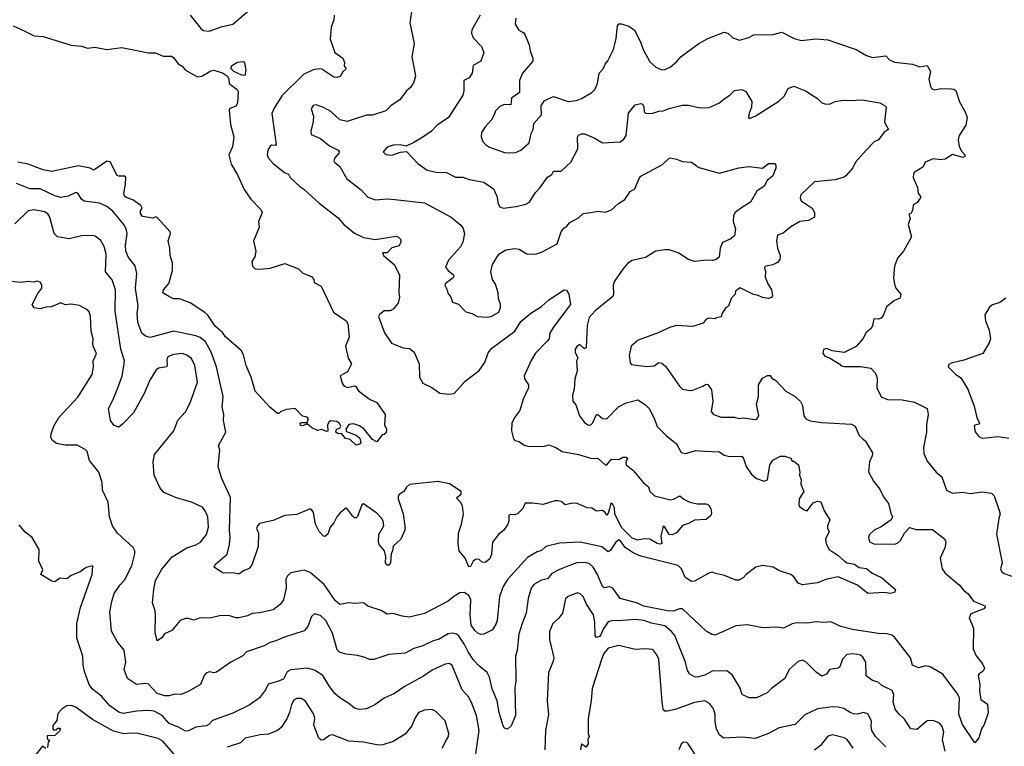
# Model space of a CAD drawing. Extents: x 1678431 to 1860718, y 384618 to 522882.
# Tile 372 of 473: x 1794748 to 1801384, y 427668 to 432565. Entities that reach past the tile are written whole.
import ezdxf

# ---------------------------------------------------------------- set-up
doc = ezdxf.new("R2010")
doc.units = 0

msp = doc.modelspace()

# ---------------------------------------------------------------- linework, layer by layer
at = {"layer": '0CON10XD'}
for points in [[(1795897.5, 432595), (1795968.6, 432505), (1795986.5, 432493.5), (1796025, 432487.1), (1796105, 432517.5), (1796185, 432535.7), (1796325, 432655.8)], [(1796866.7, 432595), (1796866, 432565), (1796846, 432515), (1796841.2, 432435), (1796872, 432345), (1796926.2, 432305), (1796936.1, 432276.1), (1796933.6, 432253.6), (1796947.5, 432235), (1796926, 432214), (1796907, 432183), (1796885, 432176.2), (1796865, 432178.8), (1796785, 432232.5), (1796765, 432234.5), (1796725, 432226.2), (1796661.5, 432195), (1796516.5, 432055), (1796465, 431973.8), (1796447.2, 431932.8), (1796476.1, 431723.9), (1796472.5, 431717.5), (1796445, 431718.8), (1796435, 431713.3), (1796420, 431685), (1796415.7, 431655), (1796422.9, 431635), (1796455, 431597.1), (1796532.5, 431535), (1796560, 431525), (1796570.6, 431500.6), (1796635, 431440), (1796662.7, 431422.7), (1796765, 431328), (1796895, 431229.4), (1796932.5, 431185), (1797005, 431126.1), (1797065, 431097.5), (1797144.2, 431084.2), (1797285, 431105.8), (1797300.5, 431100.5), (1797313.8, 431085), (1797317.5, 431065), (1797305, 431042), (1797255, 431026.7), (1797225, 430993.3), (1797192.5, 430995), (1797200, 430975), (1797271.4, 430915), (1797308, 430845), (1797302.5, 430725), (1797307.5, 430695), (1797299.2, 430655), (1797265, 430613.3), (1797245, 430603.3), (1797205, 430603.8), (1797172.3, 430577.7), (1797166.7, 430565), (1797205.5, 430455.5), (1797254.4, 430384.4), (1797333.2, 430353.2), (1797375, 430350), (1797407.5, 430325), (1797440.6, 430245), (1797441.8, 430155), (1797464.8, 430114.8), (1797525, 430086.7), (1797578.6, 430048.6), (1797641.3, 430041.3), (1797675, 430045.3), (1797750, 430130), (1797845, 430201.9), (1797882.8, 430255), (1797905, 430320), (1797929.1, 430350.9), (1798084.3, 430465), (1798125, 430531.4), (1798191.9, 430588.1), (1798265, 430632), (1798315, 430677.1), (1798417.5, 430745), (1798432.7, 430742.7), (1798448.6, 430715), (1798460.5, 430645), (1798350.1, 430499.9), (1798321.9, 430455), (1798316.5, 430415), (1798302.2, 430397.8), (1798225, 430316.9), (1798195, 430269.2), (1798147.5, 430165), (1798150, 430145), (1798176, 430105), (1798177.5, 430085), (1798141.3, 430008.7), (1798118.7, 429931.3), (1798081.8, 429885), (1798063.8, 429845), (1798061.5, 429795), (1798075, 429740), (1798085, 429728.6), (1798115, 429723.5), (1798148.8, 429698.8), (1798182.1, 429687.9), (1798285, 429691.4), (1798315, 429699.2), (1798361.2, 429681.2), (1798405, 429654.2), (1798515, 429635.4), (1798605, 429607.1), (1798645, 429610.6), (1798695, 429563.8), (1798705, 429566.2), (1798735.7, 429604.3), (1798785, 429601.9), (1798814, 429616), (1798835, 429615.8), (1798843.8, 429605), (1798832, 429585), (1798836, 429565), (1798880.3, 429530.3), (1798895, 429510.4)], [(1797391.2, 432635), (1797376.2, 432545), (1797407.5, 432405), (1797391.2, 432315), (1797415.8, 432185.8), (1797404.2, 432145), (1797381.4, 432108.6), (1797354.4, 432085.6), (1797310, 432025), (1797252.1, 431987.9), (1797215, 431951.2), (1797125, 431922.9), (1797085, 431922.5), (1796955, 431878.6), (1796905, 431890.8), (1796845, 431945.6), (1796795, 431973.5), (1796745, 431992), (1796725, 431986.2), (1796712.5, 431965), (1796727.8, 431915), (1796725, 431880), (1796710, 431815), (1796712.5, 431792.5), (1796775, 431764.3), (1796834.6, 431714.6), (1796893.8, 431685), (1796900, 431675), (1796898, 431665), (1796871.4, 431635), (1796865.8, 431615), (1796870, 431605), (1796906.1, 431576.1), (1796951.8, 431491.8), (1797049.4, 431419.4), (1797095, 431370), (1797145, 431351.4), (1797225, 431357.3), (1797275.7, 431354.3), (1797475, 431331.9), (1797655, 431234), (1797721.2, 431181.2), (1797737.6, 431157.6), (1797745.7, 431125), (1797734.4, 431065), (1797718.1, 431035), (1797637.5, 430945), (1797618, 430898), (1797635.6, 430875), (1797670.8, 430845), (1797674, 430835), (1797670, 430825), (1797614.3, 430785.7), (1797613.8, 430775), (1797628.8, 430745), (1797632.3, 430722.3), (1797653.8, 430695), (1797665, 430662.5), (1797705, 430647.5), (1797755, 430596.2), (1797795, 430586.2), (1797834.4, 430564.4), (1797895, 430560), (1797925, 430565.7), (1797976, 430595), (1797988.6, 430625), (1797987.6, 430647.6), (1797974.5, 430685), (1797973.3, 430725), (1797953.6, 430783.6), (1797934, 430815), (1797923.8, 430865), (1797933.8, 430915), (1797976.1, 430983.9), (1798025, 431013.8), (1798085.9, 431024.1), (1798115, 431019.2), (1798166.7, 430986.7), (1798225, 430985.4), (1798265, 430998.9), (1798370, 431055), (1798396.9, 431135), (1798415, 431161.2), (1798435, 431173.8), (1798455, 431198), (1798515, 431229.2), (1798545, 431258), (1798594.2, 431265.8), (1798645.9, 431274.1), (1798695, 431268.8), (1798735.8, 431284.2), (1798783.1, 431326.9), (1798827, 431353), (1798862.4, 431407.6), (1798894.2, 431425.8), (1798922, 431495), (1798935, 431511.2), (1799079.7, 431590.3), (1799125, 431631.2), (1799135, 431634), (1799175, 431626), (1799215, 431608.8), (1799275, 431604), (1799325, 431568), (1799465, 431531.4), (1799595, 431566.7), (1799665, 431576), (1799755, 431564.2), (1799794.1, 431595.9), (1799836.1, 431596.1), (1799843.8, 431583.8), (1799844, 431565), (1799825, 431513.8), (1799785, 431481.2), (1799765, 431444.2), (1799715, 431408.8), (1799673.8, 431336.2), (1799613.1, 431296.9), (1799569.2, 431265), (1799558.1, 431245), (1799556.7, 431205), (1799571.4, 431155), (1799565, 431107.5), (1799536.7, 431085), (1799485.5, 431064.5), (1799470, 431025), (1799461.2, 430965), (1799441.2, 430948.8), (1799417.9, 430942.1), (1799374.5, 430945.5), (1799295, 430935.6), (1799255, 430950), (1799185, 430993.1), (1799125, 431013.6), (1799095.4, 431014.6), (1799035, 431005.6), (1798965, 430963.3), (1798875, 430942.7), (1798847.5, 430925), (1798811.8, 430885), (1798757.4, 430802.6), (1798748.1, 430775), (1798750.6, 430715), (1798745, 430698.8), (1798626.1, 430603.9), (1798585, 430558), (1798573.4, 430505), (1798565.6, 430355.6)], [(1797850.8, 432595), (1797795, 432496.2), (1797793.1, 432475), (1797805, 432444), (1797861.2, 432385), (1797876.2, 432345), (1797855, 432286.7), (1797804.5, 432255.5), (1797797.5, 432205), (1797788, 432192), (1797776, 432174), (1797742, 432155), (1797742, 432085), (1797735, 432057.5), (1797637.5, 431905), (1797562.5, 431855), (1797522.5, 431815), (1797472.2, 431777.8), (1797405, 431738), (1797353, 431713), (1797311.7, 431721.7), (1797265, 431720), (1797223.3, 431705), (1797197.5, 431675), (1797216.1, 431656.1), (1797255, 431651.2), (1797315, 431673.3), (1797355, 431677.5), (1797431.2, 431595), (1797495, 431550), (1797555, 431536.9), (1797625, 431534.5), (1797685, 431502.9), (1797735, 431504.2), (1797777.9, 431487.9), (1797875, 431470.8), (1797941.9, 431425), (1797962.9, 431375), (1797972.5, 431325), (1797983.8, 431305)], [(1794704.2, 432524.2), (1794782.5, 432487.5), (1794845, 432456), (1794905, 432451.4), (1795095, 432392.5), (1795165, 432386.9), (1795205, 432374.2), (1795255, 432380.8), (1795335.7, 432364.3), (1795435, 432378.5), (1795615, 432342.2), (1795662.7, 432342.7), (1795715, 432320), (1795769.7, 432319.7), (1795785, 432311.2), (1795815, 432268), (1795842, 432252), (1795865.4, 432225.4), (1795945, 432181.2), (1795975, 432184), (1796035, 432221.2), (1796055, 432226), (1796115, 432206.9), (1796148.1, 432185), (1796158.1, 432165), (1796160, 432135), (1796213.9, 432093.9), (1796221.2, 432081.2), (1796215, 432002.5), (1796205, 431983.3), (1796165, 431967.5), (1796158.8, 431955), (1796168.3, 431858.3), (1796191.1, 431775), (1796182.4, 431707.6), (1796157.1, 431655), (1796172.4, 431592.4), (1796215, 431520), (1796261.2, 431421.2), (1796305.7, 431355), (1796372.5, 431285), (1796382, 431265), (1796357.5, 431205), (1796362.5, 431165), (1796323.1, 431075), (1796339.5, 431005), (1796332, 430968), (1796312.2, 430935), (1796317.8, 430905), (1796335, 430886.9), (1796365, 430883.3), (1796435, 430890.8), (1796535, 430921.2), (1796626.1, 430886.1), (1796655.9, 430855.9), (1796713.3, 430835), (1796730, 430815), (1796733.3, 430795), (1796778.9, 430768.9), (1796863.8, 430593.8), (1796947.1, 430535), (1796958.9, 430515), (1796961.9, 430495), (1796967.8, 430425), (1796943.1, 430365), (1796960.8, 430285), (1796983.8, 430245), (1796958, 430192), (1796906.7, 430165), (1796920, 430115), (1796935, 430096.2), (1796957.3, 430087.3), (1797005, 430096.7), (1797013.6, 430093.6), (1797031.2, 430065), (1797068.8, 430035), (1797110, 430005), (1797154.4, 429984.4), (1797212, 429905), (1797207.5, 429835), (1797220, 429805), (1797218.3, 429781.7), (1797205, 429770), (1797191.7, 429768.3), (1797155, 429720), (1797125, 429736.7), (1797070, 429805), (1797038.3, 429828.3), (1796998.3, 429841.7), (1796965, 429836.2), (1796946.7, 429805), (1796950.7, 429790.7), (1797015.9, 429765.9), (1797040, 429745), (1797046.7, 429715), (1797037.5, 429705), (1797015, 429698.8), (1796975, 429736.7), (1796943.2, 429743.2), (1796917, 429777), (1796893.9, 429773.9), (1796877.5, 429785), (1796882.5, 429805), (1796905, 429812.5), (1796912.5, 429825), (1796903.9, 429843.9), (1796885, 429856.7), (1796845, 429862.5), (1796832.5, 429855), (1796822.5, 429835), (1796825, 429792.5), (1796815, 429790), (1796785, 429803.3), (1796755, 429796.2), (1796717.5, 429815), (1796685, 429842.5), (1796655, 429827.5), (1796640.7, 429830.7), (1796637.5, 429845), (1796645, 429850), (1796685, 429850), (1796693.3, 429875), (1796685.6, 429885.6), (1796653.3, 429893.3), (1796605, 429944.2), (1796545, 429938.6), (1796507.5, 429925), (1796495, 429910), (1796485, 429910), (1796433.6, 429953.6), (1796335, 430061.2), (1796308.6, 430155), (1796273.6, 430233.6), (1796255, 430307.5), (1796241.2, 430335), (1796135, 430428.8), (1796115, 430458), (1796065, 430498.9), (1796015, 430573.5), (1795995, 430592.7), (1795896.6, 430656.6), (1795825, 430682.9), (1795785, 430684), (1795756.4, 430696.4), (1795713.3, 430725), (1795716.2, 430745), (1795753.1, 430786.9), (1795777.5, 430875), (1795777.5, 430925), (1795760.8, 430975), (1795760, 431025), (1795748.8, 431075), (1795763.8, 431125), (1795761.2, 431135), (1795675, 431232.5), (1795665, 431237.5), (1795645, 431227.5), (1795575, 431238), (1795561.7, 431258.3), (1795562.5, 431277.5), (1795572.5, 431295), (1795565, 431312.5), (1795510.7, 431350.7), (1795465, 431366), (1795454.3, 431375), (1795450, 431395), (1795461.2, 431455), (1795462.5, 431505), (1795455, 431510), (1795415, 431510), (1795405, 431516.2), (1795357.1, 431607.1), (1795335, 431611.2), (1795248.3, 431551.7), (1795222.5, 431565), (1795145, 431580), (1794965, 431542.5), (1794905, 431552.3), (1794805, 431592.6), (1794734.2, 431605)], [(1798091.5, 432575), (1798088.1, 432535), (1798112, 432495), (1798145, 432475.8), (1798152.9, 432465), (1798182.5, 432395), (1798188.1, 432355), (1798206.8, 432306.8), (1798206.4, 432285), (1798136.7, 432205), (1798116.7, 432155), (1798116.2, 432075), (1798063.3, 432036.7), (1798057.5, 431992.5), (1798015, 431993.3), (1797985, 431982.5), (1797955, 431950.8), (1797946.4, 431925), (1797928.7, 431891.3), (1797886.9, 431845), (1797860.8, 431805), (1797858, 431775), (1797868.8, 431745), (1797886.2, 431725), (1797915, 431706), (1798015, 431670.8), (1798085, 431667.5), (1798125, 431685.7), (1798181.9, 431735), (1798195, 431797.5), (1798208.1, 431825), (1798212.5, 431865), (1798265, 431924.3), (1798262.7, 431985), (1798285, 432020.6), (1798345, 432048.1), (1798445, 432014.5), (1798499.7, 432020.3), (1798535, 432033.1), (1798605, 432074.3), (1798624, 432095), (1798642.5, 432135), (1798654.3, 432205), (1798680.8, 432235), (1798694.3, 432265), (1798712.8, 432287.2), (1798750.5, 432365), (1798768.3, 432438.3), (1798776.1, 432523.9), (1798785, 432537.5), (1798803.6, 432536.4), (1798852.4, 432522.4), (1798891.4, 432495), (1798932.9, 432415), (1798948.9, 432365), (1798995, 432281.4), (1799036.2, 432246.2), (1799075, 432226.9), (1799095, 432228.6), (1799132, 432245), (1799175, 432280.8), (1799205, 432318.1), (1799326, 432405), (1799385, 432438.6), (1799495, 432480.8), (1799520, 432475), (1799555, 432442.5), (1799598.3, 432428.3), (1799662.5, 432445), (1799695.7, 432464.3), (1799825.6, 432464.4), (1799885, 432480.8), (1799967.5, 432437.5), (1800015, 432425.6), (1800115.5, 432435.5), (1800195, 432428.6), (1800267.5, 432405)], [(1800267.5, 432405), (1800385, 432364.4), (1800455, 432324.4), (1800495, 432309.4), (1800585, 432321.2), (1800611.2, 432295), (1800645, 432278.6), (1800765, 432266.5), (1800815, 432248.6), (1800865, 432256.7), (1800885.8, 432215), (1800875.8, 432165), (1800886.2, 432115), (1800895, 432100), (1800915, 432092), (1800955, 432101.9), (1801025, 432100), (1801045, 432097.1), (1801057.5, 432087.5), (1801081.1, 432011.1), (1801120, 431945), (1801132.9, 431905), (1801124.4, 431855), (1801080.6, 431785), (1801072.2, 431755), (1801080.6, 431710.6), (1801097.5, 431677.5), (1801118.8, 431655), (1801120, 431645), (1801105, 431636.7), (1801035, 431657.5), (1800984.5, 431625.5), (1800955, 431621.4), (1800905, 431626.9), (1800851.2, 431605), (1800835, 431571.2), (1800777.5, 431535), (1800771.2, 431525), (1800770.7, 431500.7), (1800798.8, 431435), (1800803, 431393), (1800820, 431375), (1800820, 431365), (1800796.4, 431333.6), (1800770, 431315), (1800765, 431280), (1800755, 431260), (1800740, 431255), (1800750, 431225), (1800736.2, 431185), (1800759.3, 431100.7), (1800705.8, 431004.2), (1800665, 430957.5), (1800643.3, 430905), (1800636.7, 430825), (1800643.6, 430783.6), (1800653.3, 430755), (1800687.5, 430715), (1800682.5, 430687.5), (1800645, 430673.3), (1800590.7, 430629.3), (1800570, 430575), (1800555, 430554), (1800535, 430545.8), (1800505, 430550), (1800496.2, 430505), (1800485.8, 430485), (1800453.6, 430456.4), (1800430, 430415), (1800385, 430363.8), (1800305, 430321.2), (1800223.6, 430333.6), (1800185, 430348.8), (1800165, 430342.5), (1800161.2, 430315), (1800175, 430297.5), (1800206.1, 430286.1), (1800275, 430243.3), (1800285, 430233.3), (1800307, 430227), (1800415, 430228.8), (1800485, 430217.5), (1800514.3, 430184.3), (1800522.5, 430165), (1800527.1, 430145), (1800524.4, 430085), (1800555, 430024), (1800596.5, 430006.5), (1800695, 430002.5), (1800777.8, 429987.8), (1800863.8, 429945), (1800872, 429905), (1800859.2, 429835), (1800858.6, 429785), (1800838.6, 429681.4), (1800841.7, 429641.7), (1800865, 429590), (1800925.6, 429515.6), (1800963.6, 429483.6), (1800994.4, 429394.4), (1801035, 429373.1), (1801105, 429380.6), (1801155, 429371.9), (1801235.7, 429384.3), (1801297.5, 429375), (1801315, 429356.7), (1801347.5, 429265), (1801356.9, 429235), (1801346.6, 429203.4), (1801332.1, 429097.9), (1801369.2, 428905), (1801358.8, 428865), (1801365.9, 428845.9), (1801383.4, 428833.4), (1801435, 428815.6)], [(1796265, 432190), (1796245, 432192), (1796191.4, 432215), (1796172.5, 432235), (1796174.6, 432255.4), (1796215, 432278), (1796255, 432282.5), (1796262.5, 432275), (1796271.2, 432225), (1796265, 432190)], [(1797983.8, 431305), (1798005.8, 431295.8), (1798095, 431306.9), (1798158.8, 431321.2), (1798184.2, 431335.8), (1798225, 431401.2), (1798256.8, 431433.2), (1798305, 431503.3), (1798335, 431522.5), (1798345.8, 431544.2), (1798396.4, 431543.6), (1798461.4, 431605), (1798510, 431695), (1798506.4, 431773.6), (1798515, 431787.5), (1798533.9, 431796.1), (1798555, 431796), (1798625, 431767.5), (1798675, 431735.7), (1798795, 431742.5), (1798819.1, 431760.9), (1798834.4, 431785), (1798850.6, 431935), (1798895, 431991.2), (1798935, 432000), (1798945, 431996.7), (1798955, 431980), (1798956.7, 431945), (1798966, 431936), (1798985, 431932.5), (1799015, 431934.5), (1799055, 431949.5), (1799085, 431950.9), (1799125, 431967.1), (1799211.9, 431988.1), (1799255, 431990), (1799335, 431972.2), (1799395, 431973.1), (1799464.2, 432005), (1799495, 432032.5), (1799535, 432056), (1799565, 432088), (1799615, 432093.8), (1799641.7, 432081.7), (1799683.3, 432015), (1799681.2, 431975), (1799663.8, 431935), (1799660, 431905), (1799665, 431900), (1799705, 431914), (1799865, 432015.6), (1799900.6, 432049.4), (1799927.9, 432102.1), (1799965, 432116.2), (1800045, 432086), (1800125, 432034.2), (1800154.7, 432004.7), (1800175, 431997.8), (1800205, 431996.9), (1800245, 432014), (1800295, 432024), (1800345, 432020.6), (1800425, 432025.8), (1800545, 432003.8), (1800577.3, 431987.3), (1800587.5, 431975), (1800582, 431915), (1800577.1, 431875), (1800602.5, 431825), (1800573.6, 431806.4), (1800536.7, 431755), (1800507.5, 431742.5), (1800453.8, 431686.2), (1800381.4, 431605), (1800363.6, 431566.4), (1800316.6, 431513.4), (1800305, 431504.3), (1800245, 431485.8), (1800105, 431472.9), (1800013.1, 431385), (1800008.1, 431365), (1800014.3, 431345), (1800090, 431295), (1800103.8, 431265), (1800103.8, 431235), (1800065, 431212.9), (1800005, 431205.5), (1799945, 431170), (1799894.2, 431125.8), (1799856.4, 431113.6), (1799848.8, 431075), (1799855.7, 431025), (1799874.4, 430975), (1799870.9, 430949.1), (1799855, 430928.8), (1799825, 430913.3), (1799776.1, 430903.9), (1799766.7, 430895), (1799774.4, 430865), (1799771.7, 430831.7), (1799788.7, 430788.7), (1799815.5, 430745.5), (1799821.2, 430705), (1799815, 430693.3), (1799795, 430686.2), (1799755, 430691.9), (1799725, 430706.7), (1799692.9, 430712.9), (1799603, 430757), (1799572.5, 430735), (1799570, 430715), (1799543.9, 430686.1), (1799526.1, 430633.9), (1799505, 430620), (1799481.7, 430588.3), (1799475, 430562.5), (1799443, 430557), (1799435, 430550), (1799395, 430553.3), (1799375, 430546.7), (1799355, 430520), (1799285, 430496.7), (1799176.8, 430503.2), (1799135, 430493.1), (1799051.2, 430455), (1798916.7, 430405), (1798870, 430365), (1798856, 430305), (1798862.9, 430252.9), (1798871.1, 430241.1), (1798973.2, 430226.8), (1799025, 430232.5), (1799055, 430253.8), (1799075, 430251.2), (1799100.5, 430230.5), (1799194, 430095), (1799215, 430076), (1799265, 430066.7), (1799285, 430068.9), (1799352.5, 430095), (1799375, 430108.8), (1799385, 430106.7), (1799409.7, 430069.7), (1799420, 429995), (1799408, 429925), (1799423.8, 429905), (1799475, 429887.5), (1799565, 429885.6), (1799595, 429878.1), (1799627.3, 429882.7), (1799705, 429870), (1799715, 429873.3), (1799729.2, 429895), (1799714.6, 429975), (1799727.5, 430025), (1799727.1, 430105), (1799755, 430148.8), (1799787, 430167), (1799805, 430167.5), (1799818.3, 430148.3), (1799845, 430133.3), (1799911.7, 430061.7), (1799975.4, 430025.4), (1800011.3, 429991.3), (1800024.3, 429964.3), (1800032.7, 429895), (1800045.8, 429875), (1800075, 429861.8), (1800155, 429851.1), (1800355, 429839.2), (1800378.8, 429825), (1800405, 429763.3), (1800431.2, 429741.2), (1800448.8, 429725), (1800496, 429645), (1800493.1, 429625), (1800474.5, 429585.5), (1800468, 429518), (1800501.4, 429455), (1800545, 429401.2), (1800570.3, 429350.3), (1800604.2, 429305), (1800619.5, 429239.5), (1800631.2, 429215), (1800622, 429195), (1800555, 429146.9), (1800507.5, 429125), (1800475.8, 429095), (1800467.8, 429075), (1800475.5, 429045.5), (1800503.6, 429033.6), (1800645, 429030.5), (1800665, 429036.9), (1800685, 429054.3), (1800712.3, 429105), (1800745, 429142.9), (1800790.3, 429130.3), (1800899.5, 429129.5), (1800982.5, 429065), (1800990, 429045), (1800983.8, 429005), (1800950.8, 428935), (1800965.7, 428865), (1800986, 428835), (1801082, 428755), (1801109.4, 428719.4), (1801141.2, 428695), (1801176.1, 428646.1), (1801256.2, 428615), (1801256.2, 428605), (1801246.2, 428595), (1801158.3, 428561.7), (1801148, 428535), (1801176, 428465), (1801173.5, 428325), (1801195, 428278), (1801238, 428225), (1801251.2, 428195), (1801241.2, 428175), (1801215, 428157.5), (1801208.8, 428145), (1801219.6, 428085), (1801216.9, 428045), (1801225, 427983.8), (1801271.7, 427951.7), (1801275.8, 427894.2), (1801248.8, 427815), (1801230, 427785), (1801213.1, 427725), (1801185, 427691.2), (1801101.4, 427815), (1801078.1, 427885), (1801081.4, 427995), (1801065, 428028), (1801000, 428115), (1800968.8, 428155), (1800883.6, 428203.6), (1800855, 428209.4), (1800805, 428197.5), (1800764.5, 428214.5), (1800752.9, 428265), (1800644.3, 428404.3), (1800626.8, 428416.8), (1800595, 428425.8), (1800535, 428428), (1800360, 428455), (1800283.3, 428475), (1800215, 428508), (1800165, 428502.9), (1800115, 428508.1), (1800055, 428498), (1799985, 428500.6), (1799955, 428493.3), (1799895, 428464), (1799855, 428470), (1799755, 428466.2), (1799653.6, 428486.4), (1799575, 428480), (1799435, 428417.5), (1799412.1, 428422.1), (1799374.5, 428444.5), (1799215, 428594.5), (1799195, 428595.5), (1799155, 428578.4), (1799115, 428580.8), (1798955, 428613.3), (1798905, 428634.8), (1798794.2, 428664.2), (1798744.4, 428734.4), (1798725, 428742.5), (1798687, 428737), (1798676.2, 428746.2), (1798642.7, 428825), (1798613.8, 428875), (1798585, 428901.2), (1798552.3, 428907.7), (1798500, 428905), (1798385, 428860.5), (1798335, 428833.6), (1798305, 428796.2), (1798265, 428788.7), (1798211.9, 428758.1), (1798195.3, 428734.7), (1798174.5, 428665), (1798162.2, 428565), (1798134.5, 428495), (1798112.1, 428425), (1798100.5, 428315), (1798090, 428275), (1798091.5, 428105), (1798084.5, 428065), (1798088.5, 427875), (1798060, 427805), (1798035, 427783.8), (1798015, 427790), (1798006.3, 427806.3), (1797980, 427895), (1797966.9, 427975), (1797932.7, 428055), (1797914, 428134), (1797899.5, 428165), (1797837.8, 428215), (1797803.3, 428253.3), (1797769.6, 428305), (1797746.5, 428355), (1797705, 428414.4), (1797691.2, 428425), (1797665, 428431.5), (1797635, 428425.4), (1797571.1, 428388.9), (1797535, 428379.6), (1797464.7, 428345.3), (1797405, 428326.7), (1797345, 428296.5), (1797235, 428287.1), (1797135, 428252.9), (1797105, 428252.9), (1797075, 428267.5), (1797025, 428279.2), (1796945, 428288.6), (1796902.9, 428302.9), (1796888.1, 428318.1), (1796855, 428430), (1796810, 428515), (1796775, 428548.9), (1796735, 428561.2), (1796715, 428543.3), (1796690, 428475), (1796664.3, 428445.7), (1796525, 428401.9), (1796475, 428378.5), (1796435, 428368.5), (1796395, 428344.4), (1796276.7, 428305), (1796252.2, 428277.8), (1796171.2, 428235), (1796075, 428168.8), (1796055.7, 428164.3), (1796025, 428169.4), (1796005, 428161.4), (1795990.6, 428145), (1795965.8, 428085), (1795883.6, 428036.4), (1795835, 428016.7), (1795795, 428018.6), (1795752.2, 428007.8), (1795725, 428008.9), (1795675, 428023.3), (1795615, 428086.7), (1795595, 428092.2), (1795535, 428083.6), (1795475, 428125.6), (1795452.2, 428185), (1795463.3, 428235), (1795451.9, 428315), (1795405.6, 428375), (1795366, 428445), (1795354.5, 428575), (1795367.5, 428645), (1795385, 428698), (1795421.9, 428755), (1795455, 428788.8), (1795504.4, 428885), (1795524.5, 428965), (1795523.3, 428985), (1795513, 429007), (1795405.7, 429105), (1795373.3, 429155), (1795352.9, 429215), (1795344.2, 429314.2), (1795305.8, 429395), (1795302.5, 429445), (1795280.8, 429515), (1795218, 429595), (1795201.2, 429655), (1795188.8, 429668.8), (1795135, 429697.5), (1795055, 429697.1), (1794995, 429710), (1794968.1, 429728.1), (1794958.3, 429748.3), (1794959.4, 429775), (1794978.6, 429825), (1795011.4, 429885), (1795139.8, 430020.2), (1795236.7, 430175), (1795245.4, 430224.6), (1795243.1, 430265), (1795265.7, 430315), (1795241.9, 430365), (1795241.5, 430385), (1795242.7, 430415), (1795229.1, 430465), (1795224.5, 430565), (1795215.5, 430595.5), (1795205, 430609.2), (1795149.7, 430639.7), (1795095, 430648.8), (1795055, 430644), (1795025, 430656.7), (1794959.3, 430630.7), (1794925, 430628.8), (1794885, 430616.7), (1794845, 430622.5), (1794832.5, 430645), (1794869.3, 430720.7), (1794897.5, 430755), (1794897.5, 430775), (1794886.4, 430796.4), (1794865, 430802.5), (1794843.6, 430796.4), (1794805, 430800.8), (1794755, 430794.5), (1794665, 430802.9)], [(1798895, 429510.4), (1798953.1, 429443.1), (1798987, 429417), (1798996, 429385), (1799025.8, 429355.8), (1799135, 429328.6), (1799155, 429332.9), (1799196, 429356), (1799225, 429333.3), (1799264.4, 429314.4), (1799315, 429301.4), (1799375, 429302.5), (1799392.9, 429292.9), (1799405, 429267.5), (1799410, 429245), (1799405.5, 429224.5), (1799375, 429197.5), (1799295, 429193.3), (1799255, 429170), (1799215, 429156.7), (1799173.9, 429106.1), (1799145, 429094.3), (1799125, 429096.2), (1799096.2, 429145), (1799085, 429152.5), (1799069.2, 429085), (1799076.2, 429035), (1799065, 429030.8), (1799045, 429035.7), (1798995, 429064.5), (1798955, 429067.3), (1798915, 429058), (1798875, 429071.2), (1798805, 429142), (1798759.8, 429235), (1798757.4, 429275), (1798745, 429298.1), (1798735, 429306), (1798729.7, 429300.3), (1798722.2, 429267.8), (1798715, 429238.8), (1798705, 429226.7), (1798692.9, 429245), (1798675, 429256.7), (1798635, 429252), (1798605, 429273.8), (1798573.6, 429276.4), (1798504.3, 429304.3), (1798473, 429307), (1798425, 429295.7), (1798397.7, 429317.7), (1798375, 429323.2), (1798355, 429322.9), (1798275, 429298.2), (1798205, 429307.2), (1798154, 429306), (1798139.1, 429270.9), (1798105, 429236.2), (1798085, 429229.2), (1798055, 429231.4), (1798044.4, 429225), (1798044.4, 429185), (1798037.1, 429165), (1798010.6, 429125), (1797975, 429095.6), (1797934.4, 429045), (1797928.3, 428961.7), (1797915, 428930), (1797885, 428908), (1797865, 428908.8), (1797845, 428926.2), (1797825, 428929.2), (1797804, 428915), (1797785, 428880), (1797775, 428878), (1797749.5, 428935), (1797710.6, 428985), (1797701.9, 429035), (1797704.4, 429105), (1797725.5, 429165), (1797738.3, 429231.7), (1797732.3, 429287.7), (1797721.9, 429311.9), (1797695.8, 429335), (1797694.2, 429345), (1797723.3, 429366.7), (1797724.2, 429385), (1797645, 429436.2), (1797565, 429453.8), (1797375, 429432.5), (1797353.8, 429415), (1797336, 429385), (1797305, 429365.7), (1797298.1, 429355), (1797298.9, 429335), (1797332.2, 429235), (1797344.4, 429155), (1797343.3, 429125), (1797315.7, 429065), (1797265, 429016.7), (1797260.8, 428985), (1797251.4, 428965), (1797247.8, 428905), (1797235, 428889.2), (1797225, 428888), (1797213.7, 428903.7), (1797214.4, 428945), (1797205.5, 428985.5), (1797172.9, 429025), (1797165.8, 429045), (1797168, 429095), (1797200.9, 429155), (1797196.9, 429185), (1797187.1, 429205), (1797155, 429239.1), (1797065, 429301.2), (1797054, 429295), (1797025, 429217.5), (1797015, 429207.5), (1797005, 429207.5), (1796991.2, 429221.2), (1796956.8, 429266.8), (1796945, 429273.8), (1796907.4, 429242.6), (1796885.7, 429215), (1796865.6, 429175), (1796840.8, 429145), (1796825, 429098), (1796805, 429083.1), (1796794.2, 429085), (1796766.7, 429115), (1796740.5, 429165), (1796728.5, 429245), (1796715, 429264), (1796705, 429267.5), (1796615, 429230.5), (1796535, 429224.4), (1796455, 429188.9), (1796365, 429170.6), (1796349.4, 429155), (1796344.6, 429135.4), (1796356.4, 429105), (1796354.6, 429015), (1796314.5, 428895), (1796295, 428867.1), (1796255, 428850.8), (1796225, 428827.5), (1796195.6, 428835.6), (1796115, 428837.1), (1796058.8, 428875), (1796067.5, 428895), (1796146.5, 428963.5), (1796162.1, 429027.9), (1796166.2, 429075), (1796161.6, 429125), (1796169.2, 429345), (1796107, 429477), (1796085.7, 429555), (1796096.7, 429665), (1796087.5, 429695), (1796138, 429785), (1796121.1, 429865), (1796124.4, 429905), (1796112.5, 429955), (1796120, 430025), (1796074.4, 430225.6), (1796039.2, 430325), (1796000.4, 430395), (1795965, 430423.1), (1795935, 430434.6), (1795785, 430465.4), (1795626.6, 430423.4), (1795595, 430431.8), (1795571.5, 430451.5), (1795542.7, 430525), (1795540.4, 430585), (1795547.1, 430635), (1795527.8, 430755), (1795536, 430855), (1795525, 430905.7), (1795481.7, 430961.7), (1795463.3, 431005), (1795460.6, 431045), (1795470.9, 431125), (1795465.3, 431155), (1795449.2, 431185), (1795375, 431275.5), (1795335, 431306.4), (1795285, 431328.9), (1795182.7, 431342.7), (1795165, 431356), (1795139.2, 431395), (1795125, 431401.4), (1795074.6, 431375.4), (1795025, 431368), (1794985, 431378.8), (1794885, 431425.4), (1794816.2, 431425), (1794725, 431461.3)], [(1798565.6, 430355.6), (1798555, 430346.7), (1798524.1, 430375.9), (1798505, 430366), (1798491.9, 430345), (1798491.9, 430325), (1798508.8, 430285), (1798500.8, 430265), (1798504.3, 430195.7), (1798489.4, 430145), (1798485.8, 430075.8), (1798472.9, 430035), (1798476.2, 429995), (1798495, 429970), (1798521.9, 429895), (1798555, 429850), (1798582, 429832), (1798598.1, 429835), (1798609.2, 429845), (1798635.8, 429904.2), (1798645, 429904.3), (1798675, 429878.2), (1798705, 429875.7), (1798783.9, 429956.1), (1798835, 429982.9), (1798915, 430002.9), (1798965, 429970), (1798990.8, 429945), (1799022.9, 429885), (1799045, 429823.8), (1799105, 429762), (1799175, 429706.7), (1799205, 429649.2), (1799235, 429640.6), (1799305, 429662.2), (1799362.7, 429657.3), (1799465, 429652.9), (1799495, 429630.8), (1799531.2, 429621.2), (1799615, 429622.5), (1799627.2, 429607.2), (1799645, 429553.8), (1799678.1, 429505), (1799713.9, 429473.9), (1799765, 429455.7), (1799787.1, 429465), (1799804.5, 429565.5), (1799825, 429597.5), (1799875, 429623.3), (1799905, 429623.3), (1799945, 429610), (1799955, 429590), (1799965, 429590), (1799996.7, 429565), (1800006.2, 429515), (1800003.8, 429495), (1800013.8, 429465), (1800012, 429435), (1800032, 429385), (1800001.4, 429335), (1799998.8, 429298.8), (1800004.2, 429285), (1800035, 429260.8), (1800055, 429256.2), (1800095, 429308.8), (1800125, 429320), (1800147.5, 429315), (1800170, 429255), (1800208, 429195), (1800192, 429155), (1800193.3, 429135), (1800203.3, 429115), (1800180, 429065), (1800182.9, 429032.9), (1800204.2, 428995), (1800264, 428954), (1800307.1, 428915), (1800325, 428904.6), (1800375, 428895.8), (1800405, 428874), (1800455, 428867.1), (1800494.2, 428835), (1800556.2, 428805), (1800650, 428725), (1800643.8, 428705), (1800615, 428697.5), (1800575, 428704.2), (1800465, 428697.5), (1800395.2, 428755.2), (1800265, 428809.4), (1800188.8, 428795), (1800125, 428770.4), (1800025, 428755.6), (1799995, 428768), (1799965, 428810), (1799945, 428826), (1799869.7, 428849.7), (1799825.7, 428875.7), (1799755.8, 428885.8), (1799710, 428875), (1799645, 428826), (1799625, 428803.8), (1799595, 428788.8), (1799575, 428788), (1799498.3, 428818.3), (1799436.4, 428833.6), (1799415, 428840.8), (1799392.5, 428835), (1799295, 428780.8), (1799275, 428778.8), (1799234, 428805), (1799208.4, 428865), (1799185.9, 428885.9), (1798935, 428950.6), (1798881.9, 428971.9), (1798828.5, 429008.5), (1798796, 429055), (1798785, 429059.1), (1798765, 429044.4), (1798730.5, 428989.5), (1798715, 428978.1), (1798671.4, 429011.4), (1798525, 429044.7), (1798385, 429037.9), (1798295, 429014.6), (1798265, 428988.6), (1798235, 428979.4), (1798169.8, 428940.2), (1798036.6, 428793.4), (1798005.5, 428745), (1797981.7, 428678.3), (1797966.4, 428515), (1797959.5, 428495), (1797935, 428453.8), (1797875, 428424), (1797855, 428422), (1797835, 428430), (1797815, 428448), (1797790.9, 428485), (1797784.1, 428555), (1797789.2, 428655), (1797774.7, 428684.7), (1797743.8, 428703.8), (1797715, 428701.5), (1797672.9, 428677.1), (1797635, 428645.6), (1797476.2, 428563.8), (1797375, 428539.2), (1797325, 428544.3), (1797265, 428563.8), (1797225, 428558.8), (1797184.3, 428584.3), (1797095, 428612.5), (1797065, 428635.7), (1797005, 428630), (1796965.9, 428634.1), (1796905, 428624.2), (1796875, 428650), (1796799.3, 428759.3), (1796705, 428840), (1796665, 428855.8), (1796576.2, 428836.2), (1796552.1, 428817.9), (1796541.9, 428795), (1796544.4, 428735), (1796526.7, 428655), (1796505, 428625.7), (1796455, 428587.1), (1796365, 428566.7), (1796315, 428562.2), (1796282.4, 428547.6), (1796223.9, 428533.9), (1796205, 428533.8), (1796165, 428548), (1796135, 428548.8), (1796095, 428548), (1796028.3, 428531.7), (1795965, 428534), (1795921.7, 428518.3), (1795885, 428530), (1795865, 428530), (1795829.4, 428515), (1795772.1, 428447.9), (1795723.4, 428426.6), (1795705, 428400), (1795675, 428380), (1795660, 428435), (1795663.1, 428546.9), (1795661.2, 428581.2), (1795641.9, 428635), (1795651.2, 428725), (1795663.8, 428785), (1795705, 428862.5), (1795775.4, 428944.6), (1795875, 429005.6), (1795935, 429026.4), (1795965.8, 429044.2), (1796007.5, 429095), (1796020.9, 429145), (1796016.7, 429215), (1795998.1, 429255), (1795978.9, 429278.9), (1795905, 429314.3), (1795805, 429343.5), (1795718.9, 429378.9), (1795692.1, 429412.1), (1795654.5, 429494.5), (1795647.8, 429585), (1795655.7, 429634.3), (1795787.5, 429795), (1795814.4, 429865.6), (1795865, 429922), (1795897.1, 429982.9), (1795946.6, 430123.4), (1795928.2, 430235), (1795905, 430281.5), (1795874.7, 430304.7), (1795845, 430315.4), (1795785, 430309.6), (1795747, 430293), (1795739.2, 430275), (1795741.9, 430235), (1795737.5, 430225), (1795683.7, 430216.3), (1795667.5, 430205), (1795624.4, 430135), (1795585.6, 430045), (1795513.6, 429916.4), (1795441.4, 429838.6), (1795415, 429818.8), (1795385, 429830.8), (1795358.6, 429865), (1795345.6, 429945), (1795377.8, 430005), (1795413.7, 430096.3), (1795437.3, 430165), (1795446.4, 430216.4), (1795452.9, 430265), (1795430, 430345), (1795391.8, 430601.8), (1795392.7, 430745), (1795370.9, 430810.9), (1795325.5, 430865), (1795330.3, 430985), (1795317.2, 431037.2), (1795295, 431076.7), (1795255.3, 431105.3), (1795235, 431110.9), (1795165, 431108.5), (1795080.7, 431089.3), (1795002.8, 431102.8), (1794979.1, 431125), (1794951.5, 431235), (1794937.3, 431257.3), (1794915, 431271.1), (1794845, 431282.9), (1794805, 431276.9), (1794715, 431189.4)], [(1801395, 430687.5), (1801355, 430660), (1801305, 430643.3), (1801285, 430626.7), (1801253.8, 430576.2), (1801257.5, 430535), (1801283, 430473), (1801290, 430415), (1801281.7, 430388.3), (1801240, 430315), (1801110.5, 430269.5), (1801025, 430250), (1801009.5, 430240.5), (1801006.2, 430225), (1801055, 430175.7), (1801090.4, 430150.4), (1801138.9, 430075), (1801180.3, 429960.3), (1801198, 429885), (1801217.5, 429845), (1801211.7, 429838.3), (1801186.4, 429833.6), (1801181.2, 429825), (1801188.3, 429788.3), (1801213.3, 429755), (1801235, 429746), (1801345, 429756), (1801415, 429744.4)], [(1797818.1, 427585), (1797845.4, 427774.6), (1797826.4, 427875), (1797797.7, 427952.3), (1797775, 427998.6), (1797729.4, 428049.4), (1797661.7, 428211.7), (1797645, 428226.9), (1797615, 428222.2), (1797528.5, 428181.5), (1797469.2, 428140.8), (1797345, 428074.3), (1797273.8, 428025), (1797205, 427992.5), (1797141.8, 427948.2), (1797085, 427920), (1797035, 427917.1), (1797005, 427924.4), (1796965, 427957.1), (1796905, 427994), (1796870.8, 428025), (1796835, 428070.8), (1796791.8, 428145), (1796735, 428180.4), (1796685, 428193.8), (1796575, 428184.4), (1796550.8, 428169.2), (1796525, 428121.4), (1796485, 428104.4), (1796422.7, 428087.3), (1796405, 428048.8), (1796364.4, 427995.6), (1796295, 427944.3), (1796185, 427890.9), (1796047, 427843), (1796022, 427815), (1796005, 427805.6), (1795935, 427796.2), (1795885, 427772.5), (1795865, 427770.4), (1795817.8, 427797.8), (1795755, 427822.4), (1795706.8, 427876.8), (1795655, 427905.5), (1795615, 427909.5), (1795535, 427905.4), (1795445, 427889.1), (1795415, 427899.1), (1795355, 427940.9), (1795298.6, 428005), (1795240.9, 428050.9), (1795215.6, 428085), (1795185, 428172.5), (1795175.5, 428215.5), (1795172.5, 428275), (1795133.6, 428396.4), (1795131.8, 428495), (1795156.4, 428603.6), (1795235.7, 428825), (1795240, 428885), (1795195, 428872.5), (1795155, 428843.3), (1795095, 428820), (1795065, 428796.7), (1795018.3, 428801.7), (1794985, 428777.5), (1794965, 428781.2), (1794890, 428825), (1794902.5, 428857.5), (1794875.8, 428915), (1794878.8, 428995), (1794831.2, 429075), (1794785, 429111.2), (1794745, 429160)], [(1800985.5, 427635), (1800967.9, 427715), (1800976.1, 427763.9), (1800965, 427802), (1800947.1, 427825), (1800905, 427842.7), (1800865, 427840.9), (1800795, 427782.5), (1800753.8, 427785), (1800712.1, 427852.1), (1800674.4, 427885), (1800651.4, 427915), (1800635.7, 427965), (1800639.2, 428015), (1800628, 428045), (1800557.9, 428077.9), (1800535, 428100), (1800495, 428112.5), (1800452.2, 428142.2), (1800450, 428235), (1800430, 428270), (1800415, 428281.8), (1800365, 428291.8), (1800323.6, 428286.4), (1800294.4, 428255), (1800275, 428204.2), (1800265, 428195.8), (1800205, 428185.8), (1800185, 428154), (1800155, 428141.2), (1800115, 428167.5), (1800049.2, 428235), (1800025, 428249.4), (1799995, 428240.8), (1799934.2, 428185), (1799903.8, 428125), (1799815, 428058.8), (1799785, 428027.5), (1799714.4, 427995.6), (1799665, 427994), (1799617.7, 428017.7), (1799601.1, 428065), (1799549.8, 428149.8), (1799515, 428177.3), (1799415, 428173.6), (1799365, 428148.2), (1799315, 428133.5), (1799295, 428135.7), (1799264.4, 428154.4), (1799249.8, 428179.8), (1799235.4, 428235.4), (1799162.5, 428415), (1799141.5, 428441.5), (1799095, 428480.9), (1799005, 428498.5), (1798956, 428516), (1798895, 428523.5), (1798784.6, 428514.6), (1798745, 428517.1), (1798715, 428506.2), (1798681.4, 428458.6), (1798665, 428420), (1798655, 428408.1), (1798635, 428401.2), (1798625.8, 428415.8), (1798624, 428504), (1798615.5, 428555), (1798568.8, 428625), (1798545, 428678), (1798525.5, 428695.5), (1798505, 428701.4), (1798445, 428678.6), (1798426.9, 428663.1), (1798405.7, 428565), (1798379.7, 428530.3), (1798340, 428495), (1798318.7, 428441.3), (1798317.6, 428387.6), (1798347.1, 428265), (1798341.9, 428235), (1798311.5, 428165), (1798302.2, 427975), (1798311.7, 427881.7), (1798291.1, 427775), (1798287.1, 427645)], [(1800584.6, 427665), (1800515.5, 427735), (1800491.1, 427775), (1800485.7, 427804.3), (1800489.3, 427839.3), (1800465, 427886.7), (1800435, 427896.9), (1800395, 427884.5), (1800368.1, 427888.1), (1800345, 427895.7), (1800302.7, 427922.7), (1800265, 427932.2), (1800225, 427934.5), (1800125, 427919.6), (1800040.2, 427879.8), (1799974.5, 427815.5), (1799866.8, 427793.2), (1799794.6, 427755.4), (1799705, 427720.6), (1799615, 427729.6), (1799492.1, 427722.1), (1799465, 427745.8), (1799445, 427783.8), (1799435.5, 427835), (1799435.4, 427885), (1799420.9, 427925), (1799396.5, 427956.5), (1799365, 427973.5), (1799295, 427963.6), (1799165, 427915.5), (1799115, 427904.3), (1799095, 427906), (1799085, 427917.5), (1799077.5, 427965), (1799054.6, 428254.6), (1799042.7, 428285), (1799015, 428320.5), (1798965, 428325.4), (1798895, 428319.5), (1798785, 428348.5), (1798715, 428328.5), (1798685, 428293.3), (1798671.1, 428258.9)], [(1798671.1, 428258.9), (1798606.9, 428056.9), (1798600, 427975), (1798579.5, 427855), (1798580, 427755), (1798585.6, 427735), (1798578.1, 427715), (1798578.2, 427685), (1798565, 427663.3), (1798535, 427682.5), (1798531.2, 427675), (1798528.1, 427645)], [(1795795, 427607.1), (1795711.7, 427701.7), (1795680.5, 427720.5), (1795545, 427753.9), (1795497.4, 427757.4), (1795448.6, 427751.4), (1795380.1, 427770.1), (1795237.8, 427847.8), (1795125, 427931.2), (1795095, 427943.3), (1795065, 427940), (1795030.7, 427919.3), (1795005, 427890), (1794997, 427843), (1794971.7, 427808.3), (1794970, 427785), (1794975, 427780), (1794995, 427780), (1795005, 427790), (1795020, 427790), (1795020, 427785), (1795015, 427770), (1794985, 427740), (1794931.7, 427738.3), (1794931.7, 427721.7), (1794950, 427705), (1794940, 427695), (1794935, 427660)], [(1797595.3, 427654.7), (1797625, 427711.2), (1797638.6, 427735), (1797640, 427755), (1797615, 427838.8), (1797550.8, 427905), (1797525, 427915.5), (1797475, 427910.9), (1797435.8, 427895), (1797411.1, 427855), (1797391.4, 427805), (1797345, 427750), (1797265, 427700.6), (1797195, 427678.2), (1797165, 427676.2), (1797065, 427696.8), (1796965, 427702), (1796855, 427744.5), (1796835, 427740.9), (1796795, 427710.9), (1796780, 427710), (1796763.1, 427723.1), (1796730, 427810), (1796737.2, 427855), (1796730.9, 427885), (1796670.6, 427975), (1796645, 427990), (1796615, 427990), (1796595, 427980), (1796579.4, 427950.6), (1796566.2, 427895), (1796547.1, 427852.9), (1796510, 427795), (1796484.6, 427775.4), (1796425, 427749.2), (1796367.5, 427745), (1796267.7, 427722.3), (1796235, 427692.5), (1796145, 427663.3)], [(1800366.2, 427656.2), (1800326, 427715), (1800305, 427726.2), (1800225, 427744.4), (1800195, 427735.6), (1800145, 427674.2), (1800105, 427642.9)], [(1794923, 427653), (1794901.7, 427668.3), (1794857.5, 427615)], [(1799319.2, 427585), (1799254.2, 427684.2), (1799243.9, 427693.9), (1799222.5, 427695), (1799205, 427682.5), (1799190, 427645)]]:
    msp.add_lwpolyline(points, dxfattribs=at)

doc.saveas('drawing.dxf')
